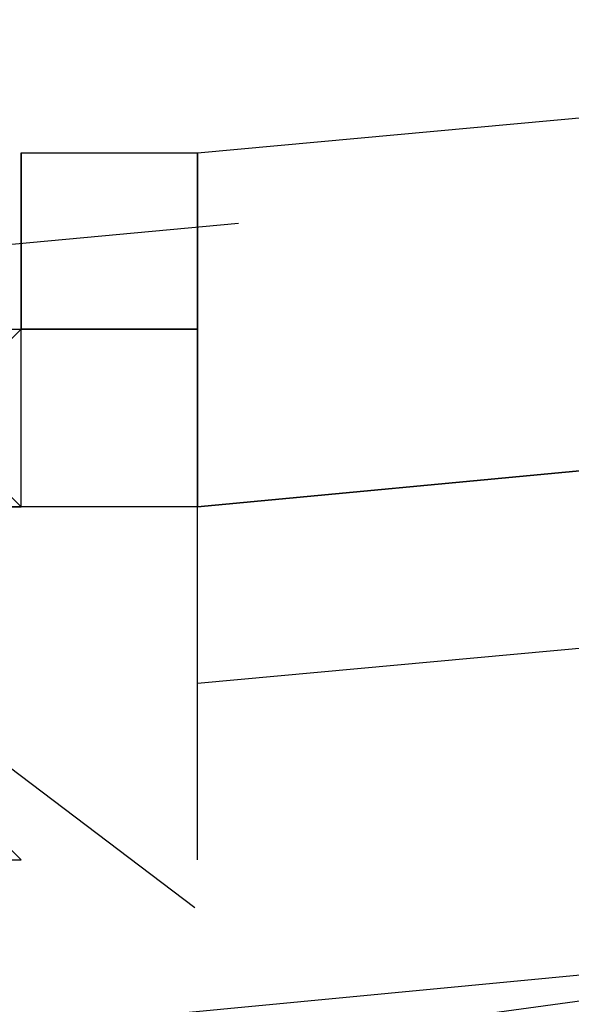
# Model space of a CAD drawing. Header units: feet. Extents: x -79 to 198, y -22 to 181.
# Tile 675 of 982: x 75.6399 to 75.6815, y 153.4069 to 153.4811. Entities that reach past the tile are written whole.
import ezdxf

# ---------------------------------------------------------------- set-up
doc = ezdxf.new("R2010")
doc.units = ezdxf.units.FT
doc.layers.add('A-LINEA', color=7, linetype='CONTINUOUS')

msp = doc.modelspace()

# ---------------------------------------------------------------- linework, layer by layer
at = {"layer": 'A-LINEA'}
for p, q in [((75.64, 153.4711), (75.64, 153.4711)), ((75.64, 153.4711), (75.64, 153.4711)), ((75.64, 153.4711), (75.64, 153.4711)), ((75.64, 153.4711), (75.6533, 153.4711)), ((75.64, 153.4711), (75.6533, 153.4711)), ((75.64, 153.4711), (75.64, 153.4578)), ((75.64, 153.4711), (75.64, 153.4711)), ((75.64, 153.4711), (75.64, 153.4578)), ((75.64, 153.4711), (75.64, 153.4711)), ((75.64, 153.4711), (75.64, 153.4711)), ((75.64, 153.4578), (75.64, 153.4711)), ((75.64, 153.4711), (75.64, 153.4711)), ((75.64, 153.4711), (75.64, 153.4711)), ((75.64, 153.4711), (75.64, 153.4711)), ((75.64, 153.4711), (75.6533, 153.4711)), ((75.64, 153.4711), (75.6533, 153.4711)), ((75.64, 153.4711), (75.64, 153.4578)), ((75.64, 153.4711), (75.64, 153.4711)), ((75.64, 153.4711), (75.64, 153.4578)), ((75.64, 153.4711), (75.64, 153.4711)), ((75.64, 153.4711), (75.64, 153.4711)), ((75.64, 153.4578), (75.64, 153.4711)), ((75.6533, 153.4711), (75.6533, 153.4711)), ((75.6533, 153.4711), (75.6533, 153.4578)), ((75.6533, 153.4711), (75.6533, 153.4711)), ((75.6533, 153.4711), (75.6533, 153.4711)), ((75.6533, 153.4711), (75.6533, 153.4711)), ((75.6533, 153.4711), (75.6533, 153.4578)), ((75.6533, 153.4711), (75.6533, 153.4711)), ((75.6533, 153.4711), (75.6533, 153.4711)), ((75.5987, 153.4604), (75.6564, 153.4658)), ((75.5987, 153.4604), (75.6564, 153.4658)), ((75.6267, 153.4578), (75.64, 153.4578)), ((75.6267, 153.4444), (75.64, 153.4578)), ((75.6267, 153.4578), (75.64, 153.4578)), ((75.6267, 153.4444), (75.64, 153.4578)), ((75.64, 153.4444), (75.64, 153.4578)), ((75.64, 153.4578), (75.64, 153.4578)), ((75.64, 153.4578), (75.64, 153.4578)), ((75.64, 153.4578), (75.64, 153.4578)), ((75.64, 153.4578), (75.64, 153.4578)), ((75.64, 153.4578), (75.64, 153.4578)), ((75.64, 153.4578), (75.64, 153.4578)), ((75.64, 153.4578), (75.64, 153.4578)), ((75.64, 153.4578), (75.64, 153.4578)), ((75.64, 153.4578), (75.64, 153.4578)), ((75.64, 153.4578), (75.64, 153.4578)), ((75.64, 153.4578), (75.64, 153.4578)), ((75.64, 153.4578), (75.64, 153.4578)), ((75.64, 153.4578), (75.64, 153.4578)), ((75.64, 153.4578), (75.6533, 153.4578)), ((75.64, 153.4578), (75.64, 153.4578)), ((75.64, 153.4578), (75.64, 153.4578)), ((75.64, 153.4578), (75.6533, 153.4578)), ((75.64, 153.4578), (75.64, 153.4578)), ((75.64, 153.4578), (75.64, 153.4578)), ((75.64, 153.4578), (75.64, 153.4578)), ((75.64, 153.4578), (75.64, 153.4578)), ((75.64, 153.4578), (75.64, 153.4578)), ((75.64, 153.4578), (75.64, 153.4578)), ((75.64, 153.4578), (75.64, 153.4578)), ((75.64, 153.4578), (75.64, 153.4578)), ((75.64, 153.4578), (75.64, 153.4578)), ((75.64, 153.4578), (75.64, 153.4578)), ((75.64, 153.4578), (75.64, 153.4578)), ((75.64, 153.4578), (75.64, 153.4578)), ((75.64, 153.4578), (75.64, 153.4578)), ((75.64, 153.4578), (75.64, 153.4578)), ((75.64, 153.4444), (75.64, 153.4578)), ((75.64, 153.4578), (75.64, 153.4578)), ((75.64, 153.4578), (75.64, 153.4578)), ((75.64, 153.4578), (75.64, 153.4578)), ((75.64, 153.4578), (75.64, 153.4578)), ((75.64, 153.4578), (75.64, 153.4578)), ((75.64, 153.4578), (75.64, 153.4578)), ((75.64, 153.4578), (75.64, 153.4578)), ((75.64, 153.4578), (75.64, 153.4578)), ((75.64, 153.4578), (75.64, 153.4578)), ((75.64, 153.4578), (75.64, 153.4578)), ((75.64, 153.4578), (75.64, 153.4578)), ((75.64, 153.4578), (75.64, 153.4578)), ((75.64, 153.4578), (75.64, 153.4578)), ((75.64, 153.4578), (75.6533, 153.4578)), ((75.64, 153.4578), (75.64, 153.4578)), ((75.64, 153.4578), (75.64, 153.4578)), ((75.64, 153.4578), (75.6533, 153.4578)), ((75.64, 153.4578), (75.64, 153.4578)), ((75.64, 153.4578), (75.64, 153.4578)), ((75.64, 153.4578), (75.64, 153.4578)), ((75.64, 153.4578), (75.64, 153.4578)), ((75.64, 153.4578), (75.64, 153.4578)), ((75.64, 153.4578), (75.64, 153.4578)), ((75.64, 153.4578), (75.64, 153.4578)), ((75.64, 153.4578), (75.64, 153.4578)), ((75.64, 153.4578), (75.64, 153.4578)), ((75.64, 153.4578), (75.64, 153.4578)), ((75.64, 153.4578), (75.64, 153.4578)), ((75.64, 153.4578), (75.64, 153.4578)), ((75.64, 153.4578), (75.64, 153.4578)), ((75.64, 153.4578), (75.64, 153.4578)), ((75.6533, 153.4444), (75.6533, 153.4578)), ((75.6533, 153.4578), (75.6533, 153.4578)), ((75.6533, 153.4578), (75.6533, 153.4578)), ((75.6533, 153.4578), (75.6533, 153.4578)), ((75.6533, 153.4578), (75.6533, 153.4578)), ((75.6533, 153.4578), (75.6533, 153.4578)), ((75.6533, 153.4578), (75.6533, 153.4578)), ((75.6533, 153.4578), (75.6533, 153.4578)), ((75.6533, 153.4578), (75.6533, 153.4578)), ((75.6533, 153.4578), (75.6533, 153.4578)), ((75.6533, 153.4578), (75.6533, 153.4578)), ((75.6533, 153.4578), (75.6533, 153.4578)), ((75.6533, 153.4578), (75.6533, 153.4578)), ((75.6533, 153.4578), (75.6533, 153.4578)), ((75.6533, 153.4578), (75.6533, 153.4444)), ((75.6533, 153.4578), (75.6533, 153.4578)), ((75.6533, 153.4578), (75.6533, 153.4578)), ((75.6533, 153.4578), (75.6533, 153.4578)), ((75.6533, 153.4578), (75.6533, 153.4578)), ((75.6533, 153.4444), (75.6533, 153.4578)), ((75.6533, 153.4578), (75.6533, 153.4578)), ((75.6533, 153.4578), (75.6533, 153.4578)), ((75.6533, 153.4578), (75.6533, 153.4578)), ((75.6533, 153.4578), (75.6533, 153.4578)), ((75.6533, 153.4578), (75.6533, 153.4578)), ((75.6533, 153.4578), (75.6533, 153.4578)), ((75.6533, 153.4578), (75.6533, 153.4578)), ((75.6533, 153.4578), (75.6533, 153.4578)), ((75.6533, 153.4578), (75.6533, 153.4578)), ((75.6533, 153.4578), (75.6533, 153.4578)), ((75.6533, 153.4578), (75.6533, 153.4578)), ((75.6533, 153.4578), (75.6533, 153.4578)), ((75.6533, 153.4578), (75.6533, 153.4578)), ((75.6533, 153.4578), (75.6533, 153.4444)), ((75.6533, 153.4578), (75.6533, 153.4578)), ((75.6533, 153.4578), (75.6533, 153.4578)), ((75.6533, 153.4578), (75.6533, 153.4578)), ((75.6533, 153.4578), (75.6533, 153.4578)), ((75.6267, 153.4444), (75.64, 153.4444)), ((75.6267, 153.4444), (75.64, 153.4444)), ((75.6267, 153.4444), (75.64, 153.4444)), ((75.6267, 153.4444), (75.64, 153.4444)), ((75.64, 153.4444), (75.64, 153.4444)), ((75.6533, 153.4444), (75.64, 153.4444)), ((75.64, 153.4444), (75.64, 153.4444)), ((75.64, 153.4444), (75.64, 153.4444)), ((75.64, 153.4444), (75.64, 153.4444)), ((75.64, 153.4444), (75.64, 153.4444)), ((75.64, 153.4444), (75.64, 153.4444)), ((75.64, 153.4444), (75.64, 153.4444)), ((75.6533, 153.4444), (75.64, 153.4444)), ((75.64, 153.4444), (75.64, 153.4444)), ((75.64, 153.4444), (75.64, 153.4444)), ((75.64, 153.4444), (75.64, 153.4444)), ((75.64, 153.4444), (75.64, 153.4444)), ((75.64, 153.4444), (75.64, 153.4444)), ((75.64, 153.4444), (75.64, 153.4444)), ((75.64, 153.4444), (75.64, 153.4444)), ((75.64, 153.4444), (75.64, 153.4444)), ((75.64, 153.4444), (75.64, 153.4444)), ((75.64, 153.4444), (75.64, 153.4444)), ((75.64, 153.4444), (75.64, 153.4444)), ((75.64, 153.4444), (75.64, 153.4444)), ((75.64, 153.4444), (75.64, 153.4444)), ((75.64, 153.4444), (75.64, 153.4444)), ((75.64, 153.4444), (75.64, 153.4444)), ((75.64, 153.4444), (75.64, 153.4444)), ((75.64, 153.4444), (75.64, 153.4444)), ((75.64, 153.4444), (75.64, 153.4444)), ((75.64, 153.4444), (75.64, 153.4444)), ((75.64, 153.4444), (75.64, 153.4444)), ((75.64, 153.4444), (75.64, 153.4444)), ((75.64, 153.4444), (75.64, 153.4444)), ((75.64, 153.4444), (75.64, 153.4444)), ((75.64, 153.4444), (75.64, 153.4444)), ((75.64, 153.4444), (75.64, 153.4444)), ((75.64, 153.4444), (75.64, 153.4444)), ((75.6533, 153.4444), (75.64, 153.4444)), ((75.64, 153.4444), (75.64, 153.4444)), ((75.64, 153.4444), (75.64, 153.4444)), ((75.64, 153.4444), (75.64, 153.4444)), ((75.64, 153.4444), (75.64, 153.4444)), ((75.64, 153.4444), (75.64, 153.4444)), ((75.64, 153.4444), (75.64, 153.4444)), ((75.6533, 153.4444), (75.64, 153.4444)), ((75.64, 153.4444), (75.64, 153.4444)), ((75.64, 153.4444), (75.64, 153.4444)), ((75.64, 153.4444), (75.64, 153.4444)), ((75.64, 153.4444), (75.64, 153.4444)), ((75.64, 153.4444), (75.64, 153.4444)), ((75.64, 153.4444), (75.64, 153.4444)), ((75.64, 153.4444), (75.64, 153.4444)), ((75.64, 153.4444), (75.64, 153.4444)), ((75.64, 153.4444), (75.64, 153.4444)), ((75.64, 153.4444), (75.64, 153.4444)), ((75.64, 153.4444), (75.64, 153.4444)), ((75.64, 153.4444), (75.64, 153.4444)), ((75.64, 153.4444), (75.64, 153.4444)), ((75.64, 153.4444), (75.64, 153.4444)), ((75.64, 153.4444), (75.64, 153.4444)), ((75.64, 153.4444), (75.64, 153.4444)), ((75.64, 153.4444), (75.64, 153.4444)), ((75.64, 153.4444), (75.64, 153.4444)), ((75.64, 153.4444), (75.64, 153.4444)), ((75.64, 153.4444), (75.64, 153.4444)), ((75.64, 153.4444), (75.64, 153.4444)), ((75.64, 153.4444), (75.64, 153.4444)), ((75.64, 153.4444), (75.64, 153.4444)), ((75.64, 153.4444), (75.64, 153.4444)), ((75.64, 153.4444), (75.64, 153.4444)), ((75.6533, 153.4444), (75.6533, 153.4444)), ((75.6533, 153.4444), (75.6533, 153.4444)), ((75.6533, 153.4444), (75.6533, 153.4444)), ((75.6533, 153.4444), (75.6533, 153.4444)), ((75.6533, 153.4444), (75.6533, 153.4444)), ((75.6533, 153.4444), (75.6533, 153.4444)), ((75.6533, 153.4444), (75.6533, 153.4444)), ((75.6533, 153.4311), (75.6533, 153.4444)), ((75.6533, 153.4311), (75.6533, 153.4444)), ((75.6533, 153.4444), (75.6533, 153.4444)), ((75.6533, 153.4444), (75.6533, 153.4444)), ((75.6533, 153.4444), (75.6533, 153.4444)), ((75.6533, 153.4444), (75.6533, 153.4444)), ((75.6533, 153.4444), (75.6533, 153.4444)), ((75.6533, 153.4444), (75.6533, 153.4444)), ((75.6533, 153.4444), (75.6533, 153.4444)), ((75.6533, 153.4444), (75.6533, 153.4444)), ((75.6533, 153.4444), (75.6533, 153.4444)), ((75.6533, 153.4444), (75.6533, 153.4444)), ((75.6533, 153.4444), (75.6533, 153.4444)), ((75.6533, 153.4444), (75.6533, 153.4444)), ((75.6533, 153.4444), (75.6533, 153.4444)), ((75.6533, 153.4311), (75.6533, 153.4444)), ((75.6533, 153.4311), (75.6533, 153.4444)), ((75.6533, 153.4444), (75.6533, 153.4444)), ((75.6533, 153.4444), (75.6533, 153.4444)), ((75.6533, 153.4444), (75.6533, 153.4444)), ((75.6533, 153.4444), (75.6533, 153.4444)), ((75.6533, 153.4444), (75.6533, 153.4444)), ((75.6533, 153.4444), (75.6533, 153.4444)), ((75.6533, 153.4311), (75.6533, 153.4311)), ((75.6533, 153.4311), (75.6533, 153.4311)), ((75.6533, 153.4311), (75.6533, 153.4311)), ((75.6533, 153.4311), (75.6533, 153.4311)), ((75.6533, 153.4311), (75.6533, 153.4311)), ((75.6533, 153.4311), (75.6533, 153.4311)), ((75.6533, 153.4311), (75.6533, 153.4311)), ((75.6533, 153.4311), (75.6533, 153.4311)), ((75.6533, 153.4311), (75.6533, 153.4311)), ((75.6533, 153.4311), (75.6533, 153.4311)), ((75.6533, 153.4311), (75.6533, 153.4311)), ((75.6533, 153.4311), (75.6533, 153.4311)), ((75.6533, 153.4311), (75.6533, 153.4311)), ((75.6533, 153.4311), (75.6533, 153.4311)), ((75.6533, 153.4311), (75.6533, 153.4311)), ((75.6533, 153.4311), (75.6533, 153.4311)), ((75.6533, 153.4311), (75.6533, 153.4311)), ((75.6533, 153.4311), (75.6533, 153.4311)), ((75.6533, 153.4311), (75.6533, 153.4311)), ((75.6533, 153.4311), (75.6533, 153.4311)), ((75.6533, 153.4311), (75.6533, 153.4311)), ((75.6533, 153.4311), (75.6533, 153.4311)), ((75.6533, 153.4311), (75.6533, 153.4311)), ((75.6533, 153.4311), (75.6533, 153.4311)), ((75.6267, 153.4178), (75.64, 153.4178)), ((75.6267, 153.4178), (75.64, 153.4178)), ((75.64, 153.4178), (75.64, 153.4178)), ((75.64, 153.4178), (75.64, 153.4178)), ((75.6533, 153.4178), (75.6533, 153.4178)), ((75.6533, 153.4178), (75.6533, 153.4178))]:
    msp.add_line(p, q, dxfattribs=at)
for points in [[(75.6533, 153.4711), (79.5867, 153.8311), (79.5867, 153.8178), (75.6533, 153.4444), (75.6533, 153.4578), (75.6533, 153.4711)], [(75.6533, 153.4711), (79.5867, 153.8311), (79.5867, 153.8178), (75.6533, 153.4444), (75.6533, 153.4578), (75.6533, 153.4711)], [(75.6533, 153.4444), (79.5867, 153.8178), (79.5867, 153.8044), (79.5867, 153.7911), (75.6533, 153.4311), (75.6533, 153.4444)], [(75.6533, 153.4444), (79.5867, 153.8178), (79.5867, 153.8044), (79.5867, 153.7911), (75.6533, 153.4311), (75.6533, 153.4444)], [(75.6267, 153.4711), (75.6267, 153.4578), (75.64, 153.4444), (75.6267, 153.4444), (75.6267, 153.4311), (75.64, 153.4178)], [(75.6267, 153.4711), (75.6267, 153.4578), (75.64, 153.4444), (75.6267, 153.4444), (75.6267, 153.4311), (75.64, 153.4178)], [(75.6533, 153.4578), (75.6533, 153.4578), (75.64, 153.4578), (75.64, 153.4711)], [(75.6533, 153.4578), (75.6533, 153.4578), (75.64, 153.4578), (75.64, 153.4711)], [(75.6533, 153.4178), (75.6533, 153.4311), (75.6533, 153.4444), (75.6533, 153.4578), (75.6533, 153.4711)], [(75.6533, 153.4178), (75.6533, 153.4311), (75.6533, 153.4444), (75.6533, 153.4578), (75.6533, 153.4711)], [(75.6531, 153.4142), (75.6309, 153.431), (75.6134, 153.4093)], [(75.6531, 153.4142), (75.6309, 153.431), (75.6134, 153.4093)], [(75.8267, 152.8444), (75.5467, 152.8044), (75.4667, 153.3778), (75.76, 153.4178), (75.8267, 152.8444)], [(75.8267, 152.8444), (75.5467, 152.8044), (75.4667, 153.3778), (75.76, 153.4178), (75.8267, 152.8444)], [(75.5467, 152.8044), (75.8267, 152.8311), (75.7733, 153.4178), (75.4933, 153.3911), (75.5467, 152.8044)], [(75.5467, 152.8044), (75.8267, 152.8311), (75.7733, 153.4178), (75.4933, 153.3911), (75.5467, 152.8044)]]:
    msp.add_lwpolyline(points, dxfattribs=at)

doc.saveas('drawing.dxf')
